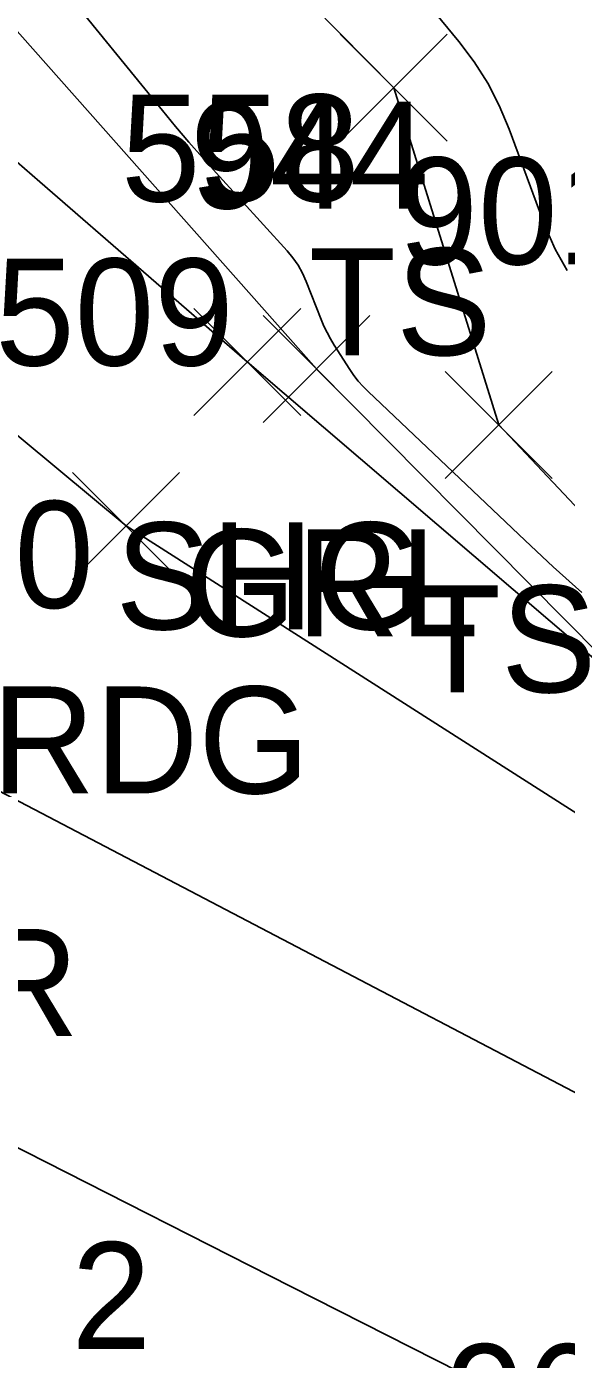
# Model space of a CAD drawing. Extents: x 1592612 to 1596497, y 111838 to 113741.
# Drawn here: x 1592834.42 to 1592844.51, y 113458.48 to 113483.39 of the extents above; entities that cross this region are included whole.
import ezdxf

# ---------------------------------------------------------------- set-up
doc = ezdxf.new("R2010")
doc.units = 0
for name, color, linetype in [('C_I', 7, 'Continuous'), ('L_A', 7, 'Continuous'), ('L_I', 7, 'Continuous'), ('L_TIC', 7, 'Continuous'), ('LELB', 7, 'Continuous'), ('LSOGCMI', 7, 'Continuous'), ('P_A', 7, 'Continuous'), ('P_I', 7, 'Continuous'), ('P_TIC', 7, 'Continuous'), ('PEU', 7, 'Continuous'), ('PRC', 7, 'Continuous'), ('PSU', 7, 'Continuous'), ('R_A', 7, 'Continuous'), ('R_I', 7, 'Continuous'), ('R_TIC', 7, 'Continuous'), ('RGR', 7, 'Continuous')]:
    doc.layers.add(name, color=color, linetype=linetype)

msp = doc.modelspace()

# ---------------------------------------------------------------- linework, layer by layer
at = {"layer": 'L_TIC'}
for points in [[(1592840.284, 113481.249), (1592842.284, 113483.249)], [(1592842.284, 113481.249), (1592840.284, 113483.249)], [(1592842.246, 113474.946), (1592844.246, 113476.946)], [(1592844.246, 113474.946), (1592842.246, 113476.946)]]:
    msp.add_lwpolyline(points, dxfattribs=at)
at = {"layer": 'LELB'}
msp.add_lwpolyline([(1592852.772, 113465.837), (1592843.246, 113475.946), (1592841.284, 113482.249), (1592834.613, 113489.001), (1592825.295, 113491.22), (1592825.335, 113498.762), (1592820.851, 113504.775)], dxfattribs=at)
at = {"layer": 'LSOGCMI'}
for points in [[(1592844.524, 113478.834), (1592844.3, 113479.233), (1592844.117, 113479.658), (1592843.442, 113481.477), (1592843.258, 113481.916), (1592843.04, 113482.335), (1592842.787, 113482.735), (1592842.499, 113483.115), (1592840.966, 113484.976)], [(1592844.8, 113472.812), (1592844.267, 113473.293), (1592843.741, 113473.784), (1592840.805, 113476.57), (1592840.71, 113476.665), (1592840.621, 113476.766), (1592840.539, 113476.872), (1592840.463, 113476.983), (1592840.17, 113477.437), (1592840.1, 113477.553), (1592840.036, 113477.671), (1592839.978, 113477.792), (1592839.925, 113477.916), (1592839.646, 113478.627), (1592839.576, 113478.783), (1592839.494, 113478.931), (1592839.397, 113479.071), (1592839.288, 113479.203), (1592837.962, 113480.657), (1592837.705, 113480.944), (1592837.452, 113481.234), (1592837.202, 113481.528), (1592836.957, 113481.825), (1592835.06, 113484.16)]]:
    msp.add_lwpolyline(points, dxfattribs=at)
at = {"layer": 'P_TIC'}
for points in [[(1592837.545, 113476.123), (1592839.545, 113478.123)], [(1592839.545, 113476.123), (1592837.545, 113478.123)], [(1592835.279, 113473.056), (1592837.279, 113475.056)], [(1592837.279, 113473.056), (1592835.279, 113475.056)]]:
    msp.add_lwpolyline(points, dxfattribs=at)
at = {"layer": 'PEU'}
for points in [[(1592852.273, 113463.849), (1592836.279, 113474.056), (1592819.972, 113487.621), (1592800.662, 113505.499), (1592780.779, 113527.086), (1592759.62, 113549.571), (1592738.37, 113572.943), (1592716.192, 113596.277), (1592693.964, 113619.189), (1592672.676, 113639.672)], [(1592849.263, 113454.813), (1592844.314, 113457.324), (1592839.36, 113459.838), (1592834.406, 113462.353), (1592829.452, 113464.867), (1592824.976, 113468.213), (1592820.499, 113471.559), (1592816.022, 113474.905), (1592811.546, 113478.25), (1592806.466, 113482.857), (1592801.387, 113487.463), (1592796.307, 113492.07), (1592791.228, 113496.676), (1592786.246, 113502.157), (1592781.265, 113507.638), (1592776.283, 113513.119), (1592771.302, 113518.6), (1592765.981, 113524.318), (1592760.66, 113530.036), (1592755.339, 113535.754), (1592750.018, 113541.472), (1592744.662, 113547.12), (1592739.305, 113552.768)]]:
    msp.add_lwpolyline(points, dxfattribs=at)
at = {"layer": 'PRC'}
msp.add_lwpolyline([(1592851.008, 113460.149), (1592833.097, 113469.523), (1592815.857, 113483.202), (1592796.573, 113501.275), (1592777.295, 113523.934), (1592756.259, 113546.33), (1592734.615, 113569.346), (1592712.839, 113593.061), (1592690.495, 113615.302), (1592669.477, 113636.459)], dxfattribs=at)
at = {"layer": 'PSU'}
msp.add_lwpolyline([(1592770.049, 113548.457), (1592775.263, 113542.835), (1592780.478, 113537.214), (1592785.693, 113531.593), (1592790.602, 113526.158), (1592795.512, 113520.723), (1592800.422, 113515.288), (1592805.331, 113509.853), (1592809.758, 113505.035), (1592814.184, 113500.218), (1592818.611, 113495.4), (1592823.037, 113490.583), (1592826.914, 113487.218), (1592830.791, 113483.853), (1592834.668, 113480.488), (1592838.545, 113477.123), (1592845.634, 113471.053), (1592852.707, 113464.996)], dxfattribs=at)
at = {"layer": 'R_TIC'}
for points in [[(1592838.839, 113475.992), (1592840.839, 113477.992)], [(1592840.839, 113475.992), (1592838.839, 113477.992)]]:
    msp.add_lwpolyline(points, dxfattribs=at)
at = {"layer": 'RGR'}
msp.add_lwpolyline([(1592817.747, 113502.377), (1592829.033, 113489.186), (1592839.839, 113476.992), (1592847.811, 113468.949), (1592852.564, 113465.029)], dxfattribs=at)
msp.add_lwpolyline([(1592817.747, 113502.377), (1592829.033, 113489.186), (1592839.839, 113476.992), (1592847.811, 113468.949), (1592852.564, 113465.029)], dxfattribs=at)

# ---------------------------------------------------------------- texts
at = {"layer": 'C_I'}
msp.add_text('2', height=2, dxfattribs=at).set_placement((1592835.259, 113458.667))
at = {"layer": 'L_A'}
for p in [(1592839.694, 113477.249), (1592841.655, 113470.946)]:
    msp.add_text('TS', height=2, dxfattribs=at).set_placement(p)
at = {"layer": 'L_I'}
msp.add_text('901', height=2, dxfattribs=at).set_placement((1592841.372, 113478.946))
at = {"layer": 'P_A'}
for s, p in [('SHG', (1592836.08, 113472.123)), ('RDG', (1592833.767, 113469.056)), ('CR', (1592831.531, 113464.523))]:
    msp.add_text(s, height=2, dxfattribs=at).set_placement(p)
at = {"layer": 'P_I'}
for s, p in [('558', (1592836.183, 113480.123)), ('509', (1592833.83, 113477.056)), ('510', (1592831.216, 113472.523))]:
    msp.add_text(s, height=2, dxfattribs=at).set_placement(p)
at = {"layer": 'R_A'}
msp.add_text('GRL', height=2, dxfattribs=at).set_placement((1592837.382, 113471.992))
at = {"layer": 'R_I'}
for s, p in [('944', (1592837.477, 113479.992)), ('962', (1592842.253, 113456.758))]:
    msp.add_text(s, height=2, dxfattribs=at).set_placement(p)

doc.saveas('drawing.dxf')
